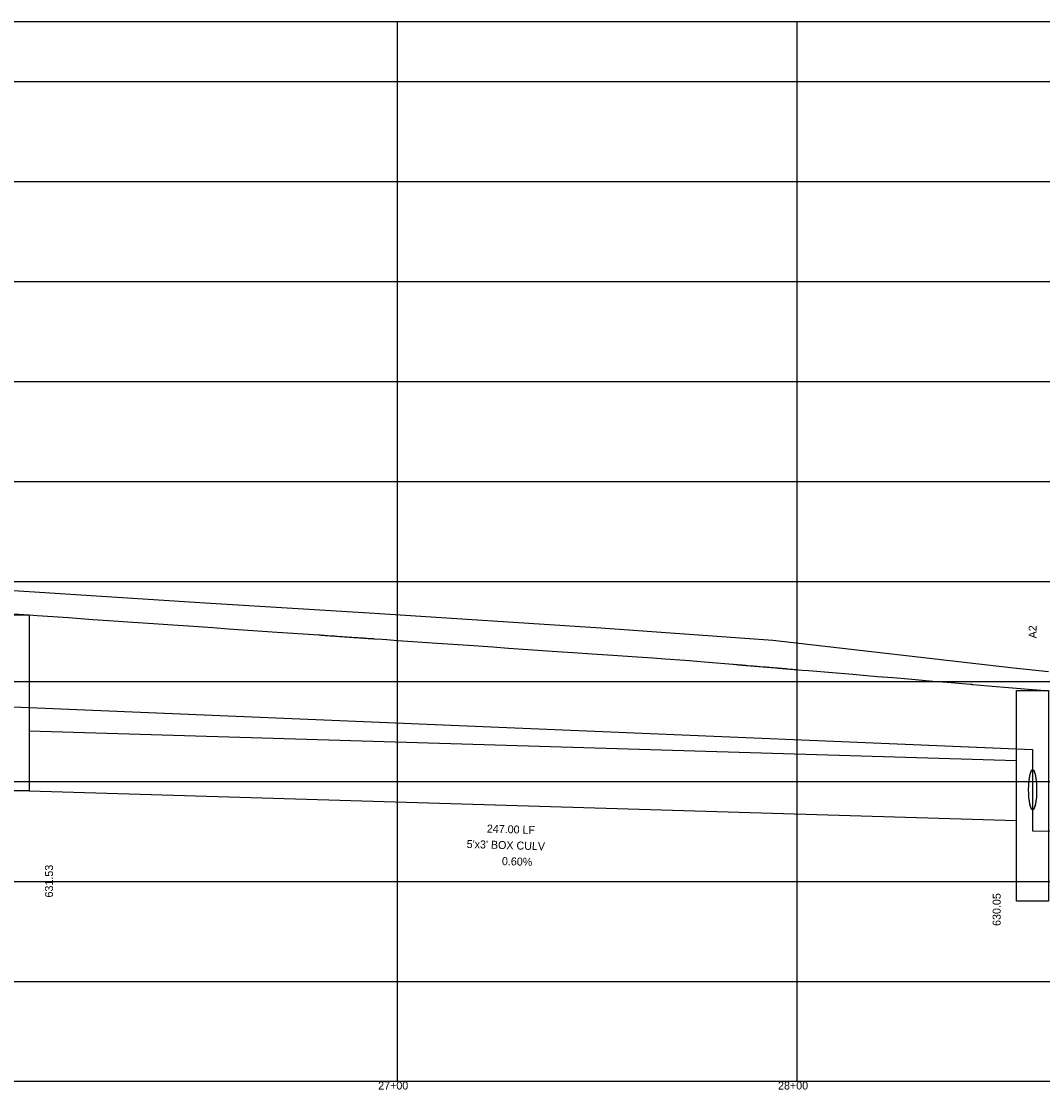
# Model space of a CAD drawing. Extents: x 2252703 to 2264864, y 13787568 to 13790989.
# Drawn here: x 2260518 to 2260773.4, y 13790698.5 to 13790965.5 of the extents above; entities that cross this region are included whole.
import ezdxf

# ---------------------------------------------------------------- set-up
doc = ezdxf.new("R2010")
doc.units = 0
for name, color, linetype in [('blank4', 7, 'Continuous'), ('D_DRN_PROF_HGL', 7, 'Continuous'), ('D_PROF_1', 7, 'Continuous'), ('D_PROF_NOTES_1', 7, 'Continuous'), ('Default', 7, 'Continuous'), ('Drain_PipeInside', 7, 'Continuous'), ('E_Terrain', 7, 'Continuous'), ('Inlet', 7, 'Continuous'), ('z - Construction', 7, 'Continuous')]:
    doc.layers.add(name, color=color, linetype=linetype)

msp = doc.modelspace()

# ---------------------------------------------------------------- linework, layer by layer
at = {"layer": 'blank4'}
msp.add_lwpolyline([(2257912.03, 13790700.51), (2257912.03, 13790965.51), (2261066.03, 13790965.51), (2261066.03, 13790700.51)], close=True, dxfattribs=at)
at = {"layer": 'D_DRN_PROF_HGL'}
msp.add_line((2260770.91, 13790783.51), (2260770.91, 13790763.32), dxfattribs=at)
for points in [[(2260515.91, 13790789.3), (2260515.91, 13790794.15), (2260770.91, 13790783.51)], [(2260770.91, 13790763.32), (2260770.91, 13790763.18), (2260841.61, 13790761.8)]]:
    msp.add_lwpolyline(points, dxfattribs=at)
at = {"layer": 'D_PROF_1'}
msp.add_lwpolyline([(2260515.91, 13790817.42), (2260519.91, 13790817.14), (2260519.91, 13790817.14), (2260521.99, 13790817), (2260525.91, 13790816.73), (2260529.82, 13790816.46), (2260535.91, 13790816.04), (2260539.82, 13790815.77), (2260545.91, 13790815.35), (2260549.82, 13790815.08), (2260555.91, 13790814.66), (2260559.82, 13790814.39), (2260565.91, 13790813.97), (2260569.82, 13790813.7), (2260575.91, 13790813.28), (2260581.99, 13790812.86), (2260585.91, 13790812.59), (2260588.45, 13790812.42), (2260592.41, 13790812.14), (2260592.61, 13790812.13), (2260592.93, 13790812.11), (2260593.4, 13790812.07), (2260593.7, 13790812.05), (2260593.95, 13790812.04), (2260594.12, 13790812.02), (2260594.17, 13790812.02), (2260594.25, 13790812.02), (2260594.39, 13790812.01), (2260594.61, 13790811.99), (2260595.17, 13790811.95), (2260595.53, 13790811.93), (2260595.68, 13790811.92), (2260595.91, 13790811.9), (2260596.13, 13790811.89), (2260596.27, 13790811.88), (2260596.56, 13790811.86), (2260597.01, 13790811.82), (2260597.57, 13790811.79), (2260597.92, 13790811.76), (2260598.29, 13790811.74), (2260598.85, 13790811.7), (2260599.13, 13790811.68), (2260599.56, 13790811.65), (2260599.98, 13790811.62), (2260600.25, 13790811.6), (2260600.62, 13790811.58), (2260601.18, 13790811.54), (2260601.74, 13790811.5), (2260602.11, 13790811.47), (2260602.52, 13790811.44), (2260602.78, 13790811.43), (2260602.83, 13790811.42), (2260602.92, 13790811.42), (2260603.24, 13790811.4), (2260603.44, 13790811.38), (2260603.62, 13790811.37), (2260603.88, 13790811.35), (2260604.18, 13790811.33), (2260604.37, 13790811.32), (2260604.74, 13790811.29), (2260605.3, 13790811.25), (2260605.67, 13790811.23), (2260605.91, 13790811.21), (2260605.93, 13790811.21), (2260605.94, 13790811.21), (2260606.15, 13790811.19), (2260606.28, 13790811.19), (2260606.29, 13790811.18), (2260606.3, 13790811.18), (2260608.2, 13790811.05), (2260609.42, 13790810.97), (2260611.96, 13790810.79), (2260615.91, 13790810.52), (2260621.99, 13790810.1), (2260625.91, 13790809.83), (2260629.82, 13790809.56), (2260635.91, 13790809.14), (2260639.82, 13790808.87), (2260645.91, 13790808.45), (2260651.99, 13790808.03), (2260655.91, 13790807.76), (2260661.99, 13790807.34), (2260665.91, 13790807.07), (2260671.99, 13790806.65), (2260675.91, 13790806.38), (2260679.04, 13790806.16), (2260683.91, 13790805.83), (2260685.12, 13790805.73), (2260685.91, 13790805.66), (2260689.82, 13790805.33), (2260695.91, 13790804.82), (2260695.97, 13790804.82), (2260696.08, 13790804.81), (2260696.69, 13790804.76), (2260697.08, 13790804.72), (2260697.31, 13790804.7), (2260697.67, 13790804.67), (2260697.83, 13790804.66), (2260698.07, 13790804.64), (2260698.18, 13790804.63), (2260698.24, 13790804.62), (2260698.45, 13790804.61), (2260698.77, 13790804.58), (2260699.07, 13790804.56), (2260699.25, 13790804.54), (2260699.65, 13790804.51), (2260700.28, 13790804.45), (2260700.61, 13790804.43), (2260700.83, 13790804.41), (2260701.04, 13790804.39), (2260701.37, 13790804.36), (2260701.99, 13790804.31), (2260702.39, 13790804.28), (2260702.79, 13790804.24), (2260703.42, 13790804.19), (2260703.74, 13790804.16), (2260703.94, 13790804.15), (2260704.14, 13790804.13), (2260704.46, 13790804.1), (2260705.08, 13790804.05), (2260705.48, 13790804.02), (2260705.74, 13790803.99), (2260705.91, 13790803.98), (2260706.13, 13790803.96), (2260706.49, 13790803.93), (2260706.5, 13790803.93), (2260706.51, 13790803.93), (2260706.52, 13790803.93), (2260706.54, 13790803.93), (2260706.69, 13790803.92), (2260706.92, 13790803.9), (2260707.07, 13790803.88), (2260707.3, 13790803.86), (2260707.8, 13790803.82), (2260708.12, 13790803.8), (2260708.38, 13790803.77), (2260708.55, 13790803.76), (2260708.79, 13790803.74), (2260708.94, 13790803.73), (2260708.99, 13790803.72), (2260709.07, 13790803.71), (2260709.16, 13790803.71), (2260709.29, 13790803.7), (2260709.3, 13790803.7), (2260709.3, 13790803.7), (2260709.44, 13790803.68), (2260709.66, 13790803.67), (2260710.16, 13790803.62), (2260710.49, 13790803.6), (2260710.81, 13790803.57), (2260711.32, 13790803.53), (2260711.53, 13790803.51), (2260711.66, 13790803.5), (2260711.75, 13790803.49), (2260711.8, 13790803.49), (2260712.36, 13790803.44), (2260713.23, 13790803.37), (2260714.86, 13790803.23), (2260715.91, 13790803.14), (2260719.82, 13790802.81), (2260725.91, 13790802.3), (2260731.99, 13790801.79), (2260735.91, 13790801.46), (2260739.82, 13790801.13), (2260745.91, 13790800.62), (2260749.56, 13790800.31), (2260755.25, 13790799.84), (2260755.35, 13790799.83), (2260755.42, 13790799.82), (2260755.49, 13790799.82), (2260755.6, 13790799.81), (2260755.63, 13790799.8), (2260755.68, 13790799.8), (2260755.82, 13790799.79), (2260755.91, 13790799.78), (2260759.82, 13790799.45), (2260765.91, 13790798.94), (2260766.91, 13790798.86), (2260766.91, 13790798.86), (2260770.91, 13790798.52), (2260770.91, 13790798.52), (2260771.99, 13790798.43), (2260774.91, 13790798.18)], dxfattribs=at)
at = {"layer": 'Default'}
for p, q in [((2260612.03, 13790700.51), (2260612.03, 13790965.51)), ((2260712.03, 13790700.51), (2260712.03, 13790965.51))]:
    msp.add_line(p, q, dxfattribs=at)
at = {"layer": 'Drain_PipeInside'}
for p, q in [((2260519.91, 13790788.17), (2260766.91, 13790780.76)), ((2260519.91, 13790773.17), (2260766.91, 13790765.76))]:
    msp.add_line(p, q, dxfattribs=at)
for centre in [(2260770.91, 13790773.47), (2260770.91, 13790773.41)]:
    msp.add_ellipse(centre, major_axis=(0, 5), ratio=0.2, dxfattribs=at)
at = {"layer": 'E_Terrain'}
msp.add_lwpolyline([(2260515.91, 13790823.24), (2260519.91, 13790822.99), (2260519.91, 13790822.99), (2260563.99, 13790820.19), (2260606.33, 13790817.61), (2260662.94, 13790813.9), (2260705.94, 13790810.83), (2260766.91, 13790803.86), (2260766.91, 13790803.86), (2260770.24, 13790803.48), (2260770.91, 13790803.4), (2260770.91, 13790803.4), (2260774.91, 13790802.96)], dxfattribs=at)
at = {"layer": 'Inlet'}
for points in [[(2260511.91, 13790817.16), (2260519.91, 13790817.16), (2260519.91, 13790773.17), (2260511.91, 13790773.17)], [(2260766.91, 13790798.26), (2260774.91, 13790798.26), (2260774.91, 13790745.58), (2260766.91, 13790745.58)]]:
    msp.add_lwpolyline(points, close=True, dxfattribs=at)
at = {"layer": 'z - Construction'}
for p, q in [((2257912.03, 13790950.51), (2261066.03, 13790950.51)), ((2257912.03, 13790925.51), (2261066.03, 13790925.51)), ((2257912.03, 13790900.51), (2261066.03, 13790900.51)), ((2257912.03, 13790875.51), (2261066.03, 13790875.51)), ((2257912.03, 13790850.51), (2261066.03, 13790850.51)), ((2257912.03, 13790825.51), (2261066.03, 13790825.51)), ((2257912.03, 13790800.51), (2261066.03, 13790800.51)), ((2257912.03, 13790775.51), (2261066.03, 13790775.51)), ((2257912.03, 13790750.51), (2261066.03, 13790750.51)), ((2257912.03, 13790725.51), (2261066.03, 13790725.51))]:
    msp.add_line(p, q, dxfattribs=at)

# ---------------------------------------------------------------- texts
at = {"layer": 'D_PROF_NOTES_1'}
for s, rotation, p in [('A2', 90, (2260771.91, 13790811.27)), ('247.00 LF', 358.2816, (2260634.39, 13790762.74)), ("5'x3' BOX CULV", 358.2816, (2260629.34, 13790758.89)), ('0.60%', 358.2816, (2260638.16, 13790754.62)), ('631.53', 90, (2260525.91, 13790746.51)), ('630.05', 90, (2260762.91, 13790739.4))]:
    msp.add_text(s, height=2, rotation=rotation, dxfattribs=at).set_placement(p)
at = {"layer": 'Default'}
for s, p in [('27+00', (2260607.24, 13790698.51)), ('28+00', (2260707.24, 13790698.51))]:
    msp.add_text(s, height=2, dxfattribs=at).set_placement(p)

doc.saveas('drawing.dxf')
